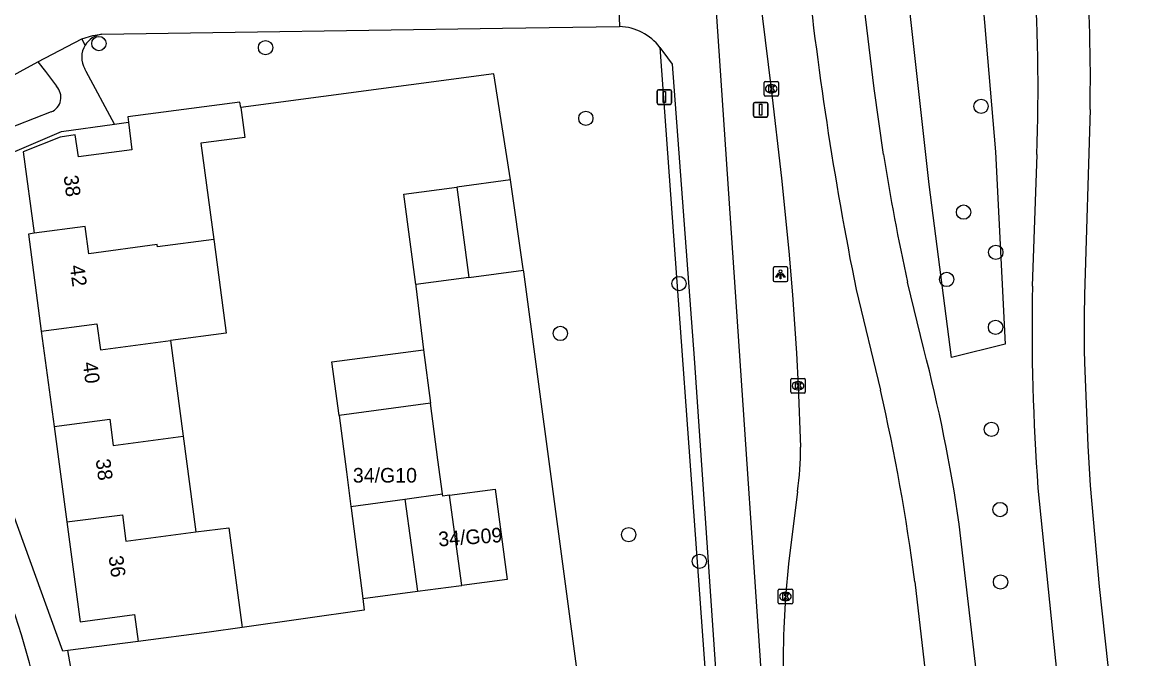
# Model space of a CAD drawing. Extents: x 158474 to 159560, y 388525 to 389605.
# Drawn here: x 159393.2 to 159469.6, y 389209.9 to 389253.4 of the extents above; entities that cross this region are included whole.
import ezdxf

# ---------------------------------------------------------------- set-up
doc = ezdxf.new("R2010")
doc.units = 0
for name, color, linetype in [('IMGEO_Berm_groen', 7, 'Continuous'), ('IMGEO_Boom', 7, 'Continuous'), ('IMGEO_Fietspad_gesloten', 7, 'Continuous'), ('IMGEO_Groenvoorziening', 7, 'Continuous'), ('IMGEO_Kolk', 7, 'Continuous'), ('IMGEO_Lichtpunt', 7, 'Continuous'), ('IMGEO_Muur', 7, 'Continuous'), ('IMGEO_OVBaan_gesloten', 7, 'Continuous'), ('IMGEO_Pand', 7, 'Continuous'), ('IMGEO_Pand_nummerreeks', 7, 'Continuous'), ('IMGEO_Rijbaan_lokaal_open', 7, 'Continuous'), ('IMGEO_Rijbaan_regionaal_gesloten', 7, 'Continuous'), ('IMGEO_Verkeersbordpaal', 7, 'Continuous'), ('IMGEO_Voetpad_open', 7, 'Continuous')]:
    doc.layers.add(name, color=color, linetype=linetype)

msp = doc.modelspace()

# ---------------------------------------------------------------- linework, layer by layer
at = {"layer": 'IMGEO_Berm_groen'}
for points in [[(159447.021, 389450.42), (159448.022, 389435.479), (159446.893, 389434.288), (159449.698, 389383.274), (159452.077, 389347.167), (159455.54, 389294.641), (159459.807, 389244.513), (159460.47, 389231.358), (159456.795, 389230.456), (159455.276, 389242.287), (159451.86, 389272.896), (159448.596, 389307.277), (159447.897, 389324.587), (159444.742, 389378.885), (159443.361, 389414.941), (159440.853, 389437.731), (159439.77, 389452.598), (159447.021, 389450.42)], [(159436.841, 389251.663), (159440.189, 389205.477), (159440.992, 389185.011), (159443.773, 389156.646), (159448.098, 389118.263), (159446.858, 389118.128), (159445.778, 389118.011)]]:
    msp.add_lwpolyline(points, dxfattribs=at)
at = {"layer": 'IMGEO_Boom'}
for centre in [(159398.446, 389251.923), (159409.852, 389251.641), (159458.821, 389247.632), (159431.771, 389246.812), (159457.623, 389240.395), (159459.827, 389237.648), (159456.469, 389235.792), (159438.152, 389235.51), (159459.814, 389232.519), (159430.028, 389232.1), (159459.527, 389225.541), (159460.123, 389220.057), (159434.703, 389218.344), (159439.544, 389216.518), (159460.154, 389215.107)]:
    msp.add_circle(centre, 0.489, dxfattribs=at)
at = {"layer": 'IMGEO_Fietspad_gesloten'}
for points in [[(159444.695, 389192.269), (159444.203, 389201.317), (159443.721, 389209.728), (159442.243, 389231.563), (159440.566, 389256.138), (159439.142, 389275.926), (159437.028, 389304.706), (159434.924, 389333.087), (159433.209, 389356.932), (159432.663, 389365.441), (159430.962, 389392.384), (159430.128, 389408.571), (159429.714, 389418.151), (159428.11, 389450.418), (159427.315, 389474.643), (159426.762, 389493.388), (159426.509, 389505.868), (159426.251, 389518.575)], [(159433.963, 389256.195), (159434.087, 389253.085)], [(159398.631, 389252.57), (159426.068, 389252.969), (159434.087, 389253.085)], [(159394.274, 389250.672), (159397.282, 389252.242)], [(159397.282, 389252.242), (159398.032, 389252.476), (159398.631, 389252.57)], [(159436.841, 389251.663), (159437.043, 389251.371), (159437.69, 389250.509), (159439.194, 389230.409), (159440.638, 389209.165), (159441.107, 389201.236), (159441.576, 389192.202)], [(159387.55, 389246.977), (159393.051, 389250), (159394.274, 389250.672)]]:
    msp.add_lwpolyline(points, dxfattribs=at)
msp.add_arc((159433.956, 389249.453), 3.634, 37.44865, 87.93313, dxfattribs=at)
at = {"layer": 'IMGEO_Groenvoorziening'}
for points in [[(159426.61, 389242.595), (159425.484, 389249.849), (159408.152, 389247.555)], [(159399.515, 389246.412), (159400.465, 389246.538)]]:
    msp.add_lwpolyline(points, dxfattribs=at)
msp.add_arc((159398.951, 389250.881), 1.719, 100.72618, 147.21625, dxfattribs=at)
at = {"layer": 'IMGEO_Kolk'}
for p, q in [((159443.965, 389248.405), (159443.965, 389249.257)), ((159444.04, 389249.331), (159444.892, 389249.331)), ((159444.453, 389249.111), (159444.478, 389249.111)), ((159444.966, 389249.257), (159444.966, 389248.405)), ((159444.892, 389248.331), (159444.04, 389248.331)), ((159444.476, 389248.551), (159444.451, 389248.551)), ((159445.792, 389228.099), (159445.792, 389228.951)), ((159445.867, 389229.025), (159446.719, 389229.025)), ((159446.28, 389228.805), (159446.305, 389228.805)), ((159446.793, 389228.951), (159446.793, 389228.099)), ((159446.719, 389228.025), (159445.867, 389228.025)), ((159446.303, 389228.245), (159446.278, 389228.245)), ((159444.93, 389213.686), (159444.93, 389214.538)), ((159445.005, 389214.612), (159445.857, 389214.612)), ((159445.418, 389214.392), (159445.443, 389214.392)), ((159445.931, 389214.538), (159445.931, 389213.686)), ((159445.857, 389213.612), (159445.005, 389213.612)), ((159445.441, 389213.832), (159445.416, 389213.832))]:
    msp.add_line(p, q, dxfattribs=at)
for points in [[(159443.965, 389248.405), (159443.965, 389249.257)], [(159444.04, 389249.331), (159444.892, 389249.331)], [(159444.286, 389249.031), (159444.409, 389249.031), (159444.409, 389248.88), (159444.539, 389249.031), (159444.703, 389249.031), (159444.557, 389248.88), (159444.71, 389248.631), (159444.558, 389248.631), (159444.473, 389248.795), (159444.409, 389248.728), (159444.409, 389248.631), (159444.286, 389248.631), (159444.286, 389249.031)], [(159444.966, 389249.257), (159444.966, 389248.405)], [(159444.892, 389248.331), (159444.04, 389248.331)], [(159445.792, 389228.099), (159445.792, 389228.951)], [(159445.867, 389229.025), (159446.719, 389229.025)], [(159446.113, 389228.725), (159446.236, 389228.725), (159446.236, 389228.574), (159446.366, 389228.725), (159446.53, 389228.725), (159446.384, 389228.574), (159446.537, 389228.325), (159446.385, 389228.325), (159446.3, 389228.489), (159446.236, 389228.422), (159446.236, 389228.325), (159446.113, 389228.325), (159446.113, 389228.725)], [(159446.793, 389228.951), (159446.793, 389228.099)], [(159446.719, 389228.025), (159445.867, 389228.025)], [(159444.93, 389213.686), (159444.93, 389214.538)], [(159445.005, 389214.612), (159445.857, 389214.612)], [(159445.251, 389214.312), (159445.374, 389214.312), (159445.374, 389214.161), (159445.504, 389214.312), (159445.668, 389214.312), (159445.522, 389214.161), (159445.675, 389213.912), (159445.523, 389213.912), (159445.438, 389214.076), (159445.374, 389214.009), (159445.374, 389213.912), (159445.251, 389213.912), (159445.251, 389214.312)], [(159445.931, 389214.538), (159445.931, 389213.686)], [(159445.857, 389213.612), (159445.005, 389213.612)]]:
    msp.add_lwpolyline(points, dxfattribs=at)
for centre, start, end in [((159444.042, 389249.255), 91.55205, 178.44795), ((159444.042, 389249.255), 91.55205, 178.44795), ((159444.89, 389249.255), 1.55205, 88.44795), ((159444.89, 389249.255), 1.55205, 88.44795), ((159444.042, 389248.407), 181.55205, 268.44795), ((159444.042, 389248.407), 181.55205, 268.44795), ((159444.89, 389248.407), 271.55205, 358.44795), ((159444.89, 389248.407), 271.55205, 358.44795), ((159445.869, 389228.949), 91.55205, 178.44795), ((159445.869, 389228.949), 91.55205, 178.44795), ((159446.717, 389228.949), 1.55205, 88.44795), ((159446.717, 389228.949), 1.55205, 88.44795), ((159445.869, 389228.101), 181.55205, 268.44795), ((159445.869, 389228.101), 181.55205, 268.44795), ((159446.717, 389228.101), 271.55205, 358.44795), ((159446.717, 389228.101), 271.55205, 358.44795), ((159445.007, 389214.536), 91.55205, 178.44795), ((159445.007, 389214.536), 91.55205, 178.44795), ((159445.855, 389214.536), 1.55205, 88.44795), ((159445.855, 389214.536), 1.55205, 88.44795), ((159445.007, 389213.688), 181.55205, 268.44795), ((159445.007, 389213.688), 181.55205, 268.44795), ((159445.855, 389213.688), 271.55205, 358.44795), ((159445.855, 389213.688), 271.55205, 358.44795)]:
    msp.add_arc(centre, 0.0765, start, end, dxfattribs=at)
for centre, major_axis, ratio, start_param, end_param in [((159444.452, 389248.831), (-0.387, 0.002), 0.722429, 4.712389, 7.853982), ((159444.477, 389248.831), (-0.39, 0.002), 0.717154, 1.570796, 4.712389), ((159446.279, 389228.525), (-0.387, 0.002), 0.722429, 4.712389, 7.853982), ((159446.304, 389228.525), (-0.39, 0.002), 0.717154, 1.570796, 4.712389), ((159445.417, 389214.112), (-0.387, 0.002), 0.722429, 4.712389, 7.853982), ((159445.442, 389214.112), (-0.39, 0.002), 0.717154, 1.570796, 4.712389)]:
    msp.add_ellipse(centre, major_axis=major_axis, ratio=ratio, start_param=start_param, end_param=end_param, dxfattribs=at)
at = {"layer": 'IMGEO_Lichtpunt'}
for p, q in [((159444.594, 389236.549), (159444.594, 389235.742)), ((159444.594, 389236.549), (159444.594, 389235.742)), ((159445.496, 389236.644), (159444.688, 389236.644)), ((159445.496, 389236.644), (159444.688, 389236.644)), ((159445.59, 389235.742), (159445.59, 389236.549)), ((159445.59, 389235.742), (159445.59, 389236.549)), ((159444.688, 389235.648), (159445.496, 389235.648)), ((159444.688, 389235.648), (159445.496, 389235.648))]:
    msp.add_line(p, q, dxfattribs=at)
for points in [[(159444.968, 389236.213), (159445.007, 389236.185), (159444.819, 389235.923), (159444.781, 389235.95), (159444.968, 389236.213)], [(159445.07, 389236.165), (159445.117, 389236.165), (159445.117, 389235.843), (159445.07, 389235.843), (159445.07, 389236.165)], [(159445.18, 389236.185), (159445.218, 389236.212), (159445.405, 389235.95), (159445.366, 389235.922), (159445.18, 389236.185)]]:
    msp.add_lwpolyline(points, dxfattribs=at)
msp.add_circle((159445.093, 389236.347), 0.0994, dxfattribs=at)
for centre, start, end in [((159444.688, 389236.549), 90, 180), ((159444.688, 389236.549), 90, 180), ((159445.496, 389236.549), 0, 90), ((159445.496, 389236.549), 0, 90), ((159444.688, 389235.742), 180, 270), ((159444.688, 389235.742), 180, 270), ((159445.496, 389235.742), 270, 0), ((159445.496, 389235.742), 270, 360)]:
    msp.add_arc(centre, 0.0946, start, end, dxfattribs=at)
at = {"layer": 'IMGEO_Muur'}
msp.add_lwpolyline([(159420.144, 389235.323), (159420.664, 389230.988)], dxfattribs=at)
at = {"layer": 'IMGEO_OVBaan_gesloten'}
for points in [[(159452.146, 389244.331), (159451.513, 389248.857), (159449.904, 389262.075), (159449.045, 389270.997), (159447.563, 389288.851), (159446.202, 389306.754), (159444.87, 389324.774), (159443.618, 389342.795), (159442.401, 389360.642), (159441.279, 389378.681), (159440.159, 389396.511), (159439.042, 389414.768), (159438.526, 389423.535), (159438.055, 389432.454), (159437.448, 389445.812), (159436.538, 389468.425), (159435.628, 389494.592), (159435.302, 389505.983), (159435.25, 389507.754), (159435.104, 389512.671)], [(159466.279, 389247.413), (159465.905, 389234.745)], [(159462.634, 389244.325), (159462.329, 389235.326)], [(159454.909, 389231.03), (159453.783, 389235.617)], [(159450.27, 389235.101), (159451.934, 389228.228)], [(159465.897, 389230.102), (159466.124, 389224.407), (159466.282, 389221.704), (159466.908, 389214.8), (159468.108, 389203.785), (159469.288, 389192.633), (159469.607, 389189.096)], [(159462.708, 389221.522), (159465.933, 389190.102)], [(159465.597, 389158.631), (159464.837, 389161.534), (159464.129, 389164.333), (159462.942, 389170.283), (159461.95, 389175.828), (159461.49, 389179.451), (159460.323, 389190.902), (159459.044, 389204.393), (159457.331, 389219.065)], [(159454.287, 389215.126), (159455.071, 389208.381), (159456.705, 389190.492), (159457.615, 389181.457), (159458.553, 389174.032), (159459.547, 389168.243)]]:
    msp.add_lwpolyline(points, dxfattribs=at)
for centre, radius, start, end in [((159686.439, 389282.659), 240.91, 185.86927, 191.38557), ((159338.091, 389248.914), 124.627, 357.88982, 4.01269), ((159355.489, 389249.576), 110.811, 358.88154, 4.24583), ((159598.911, 389267.391), 148.565, 188.92953, 192.34947), ((159617.917, 389232.691), 155.61, 179.0296, 184.11582), ((159543.75, 389232.289), 77.884, 178.1932, 181.60936), ((159343.453, 389202.241), 115.114, 8.40391, 14.48289), ((159320.549, 389197.87), 134.846, 7.35209, 13.01045)]:
    msp.add_arc(centre, radius, start, end, dxfattribs=at)
at = {"layer": 'IMGEO_Pand'}
for points in [[(159408.152, 389247.555), (159408.103, 389247.922), (159400.419, 389246.904), (159400.465, 389246.538)], [(159408.152, 389247.555), (159408.423, 389245.503), (159405.431, 389245.104), (159406.308, 389238.524)], [(159400.465, 389246.538), (159400.703, 389244.66), (159397.041, 389244.171), (159396.831, 389245.673), (159395.799, 389245.522), (159393.262, 389244.515), (159394.009, 389238.952)], [(159426.61, 389242.595), (159422.94, 389242.106)], [(159427.504, 389236.43), (159427.492, 389236.513), (159426.61, 389242.595)], [(159420.128, 389235.446), (159419.305, 389241.621), (159422.94, 389242.106)], [(159422.94, 389242.106), (159423.759, 389235.93)], [(159406.308, 389238.524), (159402.46, 389238.02), (159402.439, 389238.179), (159397.748, 389237.553), (159397.499, 389239.421), (159394.009, 389238.952)], [(159394.009, 389238.952), (159393.622, 389238.877), (159394.506, 389232.263)], [(159406.308, 389238.524), (159406.33, 389238.363), (159407.163, 389232.114), (159403.338, 389231.61)], [(159423.759, 389235.93), (159427.504, 389236.43)], [(159423.759, 389235.93), (159420.128, 389235.446)], [(159394.506, 389232.263), (159398.316, 389232.766), (159398.552, 389230.978), (159403.338, 389231.61)], [(159394.506, 389232.263), (159395.379, 389225.729)], [(159403.338, 389231.61), (159404.21, 389225.067)], [(159414.881, 389226.488), (159414.397, 389230.165), (159420.664, 389230.988)], [(159420.664, 389230.988), (159421.144, 389227.341)], [(159421.144, 389227.341), (159414.881, 389226.488)], [(159421.962, 389221.126), (159421.653, 389223.467), (159421.144, 389227.341)], [(159395.379, 389225.729), (159399.187, 389226.227), (159399.422, 389224.438), (159404.21, 389225.067)], [(159414.881, 389226.488), (159415.386, 389222.644), (159415.697, 389220.274)], [(159395.379, 389225.729), (159396.25, 389219.209)], [(159404.21, 389225.067), (159405.082, 389218.524)], [(159415.697, 389220.274), (159419.394, 389220.777)], [(159419.394, 389220.777), (159421.962, 389221.126)], [(159419.394, 389220.777), (159420.252, 389214.473)], [(159422.439, 389221.04), (159422.276, 389221.019), (159421.981, 389220.98), (159421.962, 389221.126)], [(159422.439, 389221.04), (159425.566, 389221.451), (159426.378, 389215.278), (159423.292, 389214.873)], [(159423.292, 389214.873), (159422.439, 389221.04)], [(159415.697, 389220.274), (159415.713, 389220.155), (159416.506, 389213.981)], [(159396.25, 389219.209), (159400.058, 389219.699), (159400.288, 389217.907), (159405.082, 389218.524)], [(159396.25, 389219.209), (159397.162, 389212.381), (159400.879, 389212.877), (159401.125, 389211.031)], [(159405.082, 389218.524), (159407.341, 389218.815), (159408.252, 389211.981)], [(159420.252, 389214.473), (159423.087, 389214.846), (159423.292, 389214.873)], [(159416.506, 389213.981), (159420.252, 389214.473)], [(159408.252, 389211.981), (159405.995, 389211.68), (159401.125, 389211.031)]]:
    msp.add_lwpolyline(points, dxfattribs=at)
at = {"layer": 'IMGEO_Rijbaan_lokaal_open'}
for points in [[(159432.197, 389201.326), (159427.522, 389236.307), (159427.504, 389236.43)], [(159420.128, 389235.446), (159420.144, 389235.323), (159420.664, 389230.988)], [(159416.506, 389213.981), (159416.612, 389213.177), (159408.252, 389211.981)], [(159401.125, 389211.031), (159396.315, 389210.418)], [(159396.789, 389207.705), (159396.315, 389210.418)]]:
    msp.add_lwpolyline(points, dxfattribs=at)
msp.add_arc((159340.572, 389195.252), 55.021, 13.69819, 24.83175, dxfattribs=at)
at = {"layer": 'IMGEO_Rijbaan_regionaal_gesloten'}
for points in [[(159431.402, 389428.051), (159432.498, 389407.699), (159433.726, 389387.33), (159435.001, 389367.961), (159436.324, 389347.61), (159437.593, 389329.144), (159439.066, 389308.792), (159440.556, 389289.453), (159441.368, 389279.284), (159442.348, 389268.114), (159442.907, 389261.963), (159443.46, 389256.982), (159444.466, 389248.831), (159445.163, 389242.723), (159445.67, 389237.734), (159445.92, 389234.751), (159446.181, 389230.749), (159446.293, 389228.525), (159446.463, 389224.322)], [(159446.26, 389221.297), (159445.641, 389216.35), (159445.431, 389214.112), (159445.318, 389211.941)]]:
    msp.add_lwpolyline(points, dxfattribs=at)
for centre, radius, start, end in [((159429.179, 389223.963), 17.287, 351.13015, 1.19142), ((159519.62, 389209.553), 74.34, 178.15924, 184.3318)]:
    msp.add_arc(centre, radius, start, end, dxfattribs=at)
at = {"layer": 'IMGEO_Verkeersbordpaal'}
for p, q in [((159436.646, 389247.86), (159436.646, 389248.66)), ((159436.646, 389248.66), (159436.646, 389247.86)), ((159436.746, 389248.76), (159437.536, 389248.76)), ((159437.536, 389248.76), (159436.746, 389248.76)), ((159437.636, 389248.66), (159437.636, 389247.86)), ((159437.636, 389247.86), (159437.636, 389248.66)), ((159437.536, 389247.76), (159436.746, 389247.76)), ((159436.746, 389247.76), (159437.536, 389247.76)), ((159443.243, 389246.994), (159443.243, 389247.794)), ((159443.243, 389247.794), (159443.243, 389246.994)), ((159443.343, 389247.894), (159444.133, 389247.894)), ((159444.133, 389247.894), (159443.343, 389247.894)), ((159444.233, 389247.794), (159444.233, 389246.994)), ((159444.233, 389246.994), (159444.233, 389247.794)), ((159444.133, 389246.894), (159443.343, 389246.894)), ((159443.343, 389246.894), (159444.133, 389246.894))]:
    msp.add_line(p, q, dxfattribs=at)
for points in [[(159437.066, 389248.635), (159437.216, 389248.635), (159437.216, 389247.885), (159437.066, 389247.885), (159437.066, 389248.635)], [(159443.663, 389247.769), (159443.813, 389247.769), (159443.813, 389247.019), (159443.663, 389247.019), (159443.663, 389247.769)]]:
    msp.add_lwpolyline(points, dxfattribs=at)
for centre, start, end in [((159436.746, 389248.66), 90, 180), ((159436.746, 389248.66), 90, 180), ((159437.536, 389248.66), 0, 90), ((159437.536, 389248.66), 360, 90), ((159436.746, 389247.86), 180, 270), ((159436.746, 389247.86), 180, 270), ((159437.536, 389247.86), 270, 0), ((159437.536, 389247.86), 270, 0), ((159443.343, 389247.794), 90, 180), ((159443.343, 389247.794), 90, 180), ((159444.133, 389247.794), 0, 90), ((159444.133, 389247.794), 360, 90), ((159443.343, 389246.994), 180, 270), ((159443.343, 389246.994), 180, 270), ((159444.133, 389246.994), 270, 0), ((159444.133, 389246.994), 270, 0)]:
    msp.add_arc(centre, 0.1, start, end, dxfattribs=at)
at = {"layer": 'IMGEO_Voetpad_open'}
for points in [[(159397.506, 389251.812), (159397.282, 389252.242)], [(159394.274, 389250.672), (159394.783, 389250), (159395.539, 389249.003)], [(159399.515, 389246.412), (159397.577, 389250), (159397.477, 389250.186)], [(159395.178, 389247.244), (159391.672, 389245.878), (159387.922, 389244.456), (159387.276, 389244.419)], [(159388.16, 389242.592), (159395.898, 389245.899), (159399.515, 389246.412)], [(159396.315, 389210.418), (159395.972, 389210.374), (159390.7, 389224.866), (159389.491, 389224.803), (159387.801, 389237.893), (159388.672, 389237.994), (159388.16, 389242.592)]]:
    msp.add_lwpolyline(points, dxfattribs=at)
for centre, radius, start, end in [((159398.887, 389250.974), 1.616, 148.76019, 209.19626), ((159394.76, 389248.246), 1.086, 292.62034, 44.18409)]:
    msp.add_arc(centre, radius, start, end, dxfattribs=at)

# ---------------------------------------------------------------- texts
at = {"layer": 'IMGEO_Pand_nummerreeks'}
for s, rotation, p in [('38', 277.64555, (159396.026, 389242.865)), ('42', 277.60994, (159396.452, 389236.72)), ('40', 277.60994, (159397.338, 389230.091)), ('38', 277.60994, (159398.223, 389223.467)), ('34/G09', 3.94519, (159421.708, 389217.533)), ('36', 277.60994, (159399.108, 389216.846))]:
    msp.add_text(s, height=1, rotation=rotation, dxfattribs=at).set_placement(p)
msp.add_text('34/G10', height=1, dxfattribs=at).set_placement((159415.829, 389221.901))

doc.saveas('drawing.dxf')
